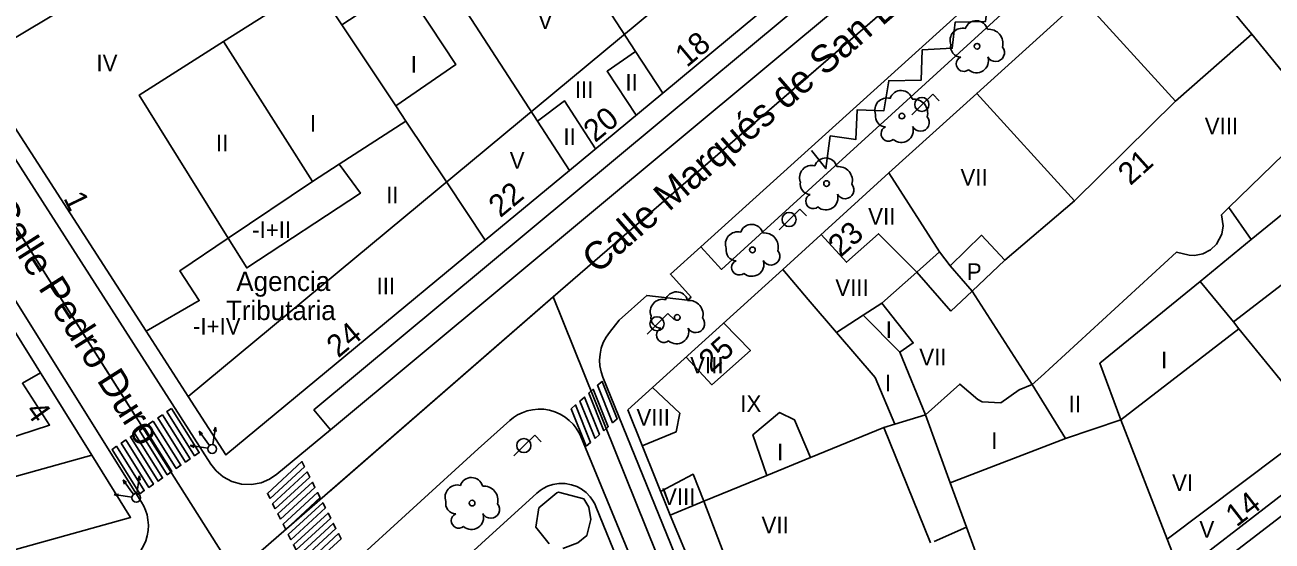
# Model space of a CAD drawing. Extents: x 282771 to 285132, y 4823109 to 4825496.
# Drawn here: x 284493.3 to 284605.6, y 4824470.5 to 4824517 of the extents above; entities that cross this region are included whole.
import ezdxf

# ---------------------------------------------------------------- set-up
doc = ezdxf.new("R2010")
doc.units = 0
for name, color, linetype in [('ACERA-BORDILLO', 7, 'Continuous'), ('ACERA-INTERIOR', 7, 'Continuous'), ('ARBOL', 7, 'Continuous'), ('CALLE-EJE', 7, 'Continuous'), ('CALLE-TEXTO', 7, 'Continuous'), ('CARGA_DESCARGA', 7, 'Continuous'), ('EDIFICIO', 7, 'Continuous'), ('FAROLA', 7, 'Continuous'), ('INTERIOR-EDIFICIO', 7, 'Continuous'), ('MEDIANERA', 7, 'Continuous'), ('NUM-LOCAL', 7, 'Continuous'), ('NUM-PORTAL', 7, 'Continuous'), ('PASO-PEATONES', 7, 'Continuous'), ('SEMAFORO', 7, 'Continuous'), ('SENAL-VIARIA', 7, 'Continuous'), ('TXT-ALTURA-EDIFICIO', 7, 'Continuous'), ('TXT-EDIFICIOS', 7, 'Continuous')]:
    doc.layers.add(name, color=color, linetype=linetype)

msp = doc.modelspace()

# ---------------------------------------------------------------- linework, layer by layer
at = {"layer": 'ACERA-BORDILLO'}
for points in [[(284598.87, 4824550.65), (284599.27, 4824550.05), (284599.57, 4824549.34), (284599.74, 4824548.56), (284599.75, 4824547.74), (284599.58, 4824546.94), (284599.27, 4824546.2), (284598.84, 4824545.57), (284598.32, 4824545.05), (284594.62, 4824541.97), (284593.14, 4824543.75), (284519.34, 4824482.3), (284520.82, 4824480.52), (284515.99, 4824476.5), (284515.35, 4824476.06), (284514.58, 4824475.74), (284513.72, 4824475.58), (284512.82, 4824475.62), (284511.96, 4824475.85), (284511.18, 4824476.26), (284510.55, 4824476.8), (284510.06, 4824477.41), (284488.67, 4824510.76)], [(284571.34, 4824421.33), (284545.35, 4824485.25), (284545.19, 4824485.74), (284545.09, 4824486.26), (284545.05, 4824486.79), (284545.1, 4824487.33), (284545.21, 4824487.86), (284545.39, 4824488.37), (284545.64, 4824488.84), (284545.94, 4824489.26), (284546.82, 4824490.37), (284549.31, 4824492.61), (284552.98, 4824492.17), (284553.3, 4824492.46), (284551.43, 4824494.53), (284554.17, 4824497), (284556.03, 4824494.95), (284598.89, 4824534.06)], [(284482.74, 4824507.66), (284503.83, 4824474), (284504.02, 4824473.64), (284504.19, 4824473.26), (284504.32, 4824472.84), (284504.4, 4824472.39), (284504.44, 4824471.93), (284504.42, 4824471.45), (284504.34, 4824470.97), (284504.2, 4824470.5), (284504, 4824470.06), (284503.76, 4824469.64), (284503.47, 4824469.26), (284503.14, 4824468.92), (284502.78, 4824468.68), (284483.1, 4824463.67)], [(284636.87, 4824496.13), (284600.46, 4824468.13)], [(284522.43, 4824468.1), (284534.14, 4824478.79), (284536.99, 4824481.35), (284537.31, 4824481.61), (284537.68, 4824481.85), (284538.09, 4824482.05), (284538.54, 4824482.21), (284539.02, 4824482.32), (284539.53, 4824482.37), (284540.04, 4824482.36), (284540.55, 4824482.27), (284541.04, 4824482.13), (284541.51, 4824481.92), (284541.95, 4824481.66), (284542.33, 4824481.35), (284542.67, 4824481.01), (284542.95, 4824480.65), (284543.18, 4824480.28), (284543.36, 4824479.9), (284564.58, 4824428.41)]]:
    msp.add_lwpolyline(points, dxfattribs=at)
at = {"layer": 'ACERA-INTERIOR'}
msp.add_lwpolyline([(284588.46, 4824519.38), (284579.02, 4824510.81)], dxfattribs=at)
at = {"layer": 'ARBOL'}
for centre in [(284579.04, 4824515.05), (284572.27, 4824508.77), (284565.49, 4824502.69), (284558.82, 4824496.71), (284552.05, 4824490.63), (284533.58, 4824473.91)]:
    msp.add_circle(centre, 0.255, dxfattribs=at)
for centre, radius, start, end in [((284577.71, 4824515.58), 1.1, 75.4318, 200.5561), ((284578.97, 4824516.31), 1.04, 15.6423, 161.3843), ((284580.1, 4824515.31), 1.27, 345.0327, 95.7993), ((284577.6, 4824515.01), 0.935, 168.599, 268.1324), ((284580.71, 4824514.48), 0.797, 208.9625, 38.991), ((284577.84, 4824513.46), 0.672, 113.7367, 309.4725), ((284578.98, 4824513.76), 1.09, 228.9545, 17.928), ((284572.2, 4824510.03), 1.04, 15.6423, 161.3843), ((284570.94, 4824509.3), 1.1, 75.4318, 200.5561), ((284573.33, 4824509.03), 1.27, 345.0327, 95.7993), ((284570.83, 4824508.73), 0.935, 168.599, 268.1324), ((284571.07, 4824507.18), 0.672, 113.7367, 309.4725), ((284572.21, 4824507.48), 1.09, 228.9545, 17.928), ((284573.94, 4824508.2), 0.797, 208.9625, 38.991), ((284564.16, 4824503.22), 1.1, 75.4318, 200.5561), ((284565.42, 4824503.95), 1.04, 15.6423, 161.3843), ((284566.55, 4824502.95), 1.27, 345.0327, 95.7993), ((284564.05, 4824502.65), 0.935, 168.599, 268.1324), ((284567.16, 4824502.12), 0.797, 208.9625, 38.991), ((284564.29, 4824501.1), 0.672, 113.7367, 309.4725), ((284565.43, 4824501.4), 1.09, 228.9545, 17.928), ((284558.75, 4824497.97), 1.04, 15.6423, 161.3843), ((284557.49, 4824497.24), 1.1, 75.4318, 200.5561), ((284559.88, 4824496.97), 1.27, 345.0327, 95.7993), ((284557.38, 4824496.67), 0.935, 168.599, 268.1324), ((284560.49, 4824496.14), 0.797, 208.9625, 38.991), ((284557.62, 4824495.12), 0.672, 113.7367, 309.4725), ((284558.76, 4824495.42), 1.09, 228.9545, 17.928), ((284550.72, 4824491.16), 1.1, 75.4318, 200.5561), ((284551.98, 4824491.89), 1.04, 15.6423, 161.3843), ((284553.11, 4824490.89), 1.27, 345.0327, 95.7993), ((284550.61, 4824490.59), 0.935, 168.599, 268.1324), ((284551.99, 4824489.34), 1.09, 228.9545, 17.928), ((284553.72, 4824490.06), 0.797, 208.9625, 38.991), ((284550.85, 4824489.04), 0.672, 113.7367, 309.4725), ((284533.51, 4824475.17), 1.04, 15.6423, 161.3843), ((284532.25, 4824474.44), 1.1, 75.4318, 200.5561), ((284534.64, 4824474.17), 1.27, 345.0327, 95.7993), ((284532.14, 4824473.87), 0.935, 168.599, 268.1324), ((284532.38, 4824472.32), 0.672, 113.7367, 309.4725), ((284533.52, 4824472.62), 1.09, 228.9545, 17.928), ((284535.25, 4824473.34), 0.797, 208.9625, 38.991)]:
    msp.add_arc(centre, radius, start, end, dxfattribs=at)
at = {"layer": 'CALLE-EJE'}
for points in [[(284540.88, 4824492.49), (284604.97, 4824547.95)], [(284512.26, 4824467.57), (284481.34, 4824516.35)], [(284512.26, 4824467.57), (284540.88, 4824492.49)], [(284568.84, 4824422.98), (284540.88, 4824492.49)]]:
    msp.add_lwpolyline(points, dxfattribs=at)
at = {"layer": 'CARGA_DESCARGA'}
msp.add_lwpolyline([(284564.14, 4824505.65), (284565.44, 4824504.03), (284565.83, 4824506.98), (284568.14, 4824506.66), (284568.24, 4824509.32), (284570.66, 4824509.25), (284571.09, 4824511.95), (284574, 4824511.99), (284574.11, 4824514.73), (284576.81, 4824514.87), (284577.06, 4824517.21), (284579.8, 4824517.28), (284580.12, 4824519.99), (284582.93, 4824519.99), (284582.97, 4824522.58), (284585.56, 4824522.54), (284585.96, 4824525.39), (284588.73, 4824525.5), (284588.87, 4824527.91), (284591.25, 4824527.98), (284591.75, 4824530.65), (284594.56, 4824530.65), (284594.81, 4824533.38), (284597.55, 4824533.46)], dxfattribs=at)
at = {"layer": 'EDIFICIO'}
for points in [[(284490.35, 4824514.59), (284514.01, 4824528.74), (284522.73, 4824533.97), (284522.79, 4824534.01), (284531.64, 4824540.03), (284539.93, 4824545.7), (284553.91, 4824554.9), (284566.33, 4824563.7), (284576.76, 4824571.11), (284580.53, 4824570.64), (284593.25, 4824555.22), (284597.17, 4824550.48), (284597.31, 4824550.23), (284597.33, 4824550.09), (284597.3, 4824549.83), (284597.25, 4824549.71), (284597.1, 4824549.51), (284592.05, 4824545.07), (284584.83, 4824539.09), (284571.31, 4824527.88), (284558.16, 4824516.98), (284550.75, 4824510.83), (284542.35, 4824503.87)], [(284547.6, 4824482.31), (284561.55, 4824494.96), (284571.11, 4824503.64), (284579.02, 4824510.81), (284587.8, 4824501.13), (284596.92, 4824510.12), (284588.46, 4824519.38), (284595.77, 4824525.92), (284606.26, 4824535.32), (284609.01, 4824535.1)], [(284609.01, 4824535.1), (284615.32, 4824527.33), (284620.98, 4824520.22), (284626.54, 4824513.26), (284637.85, 4824498.81), (284625.06, 4824488.96), (284611.59, 4824478.58), (284598.21, 4824468.27), (284598.36, 4824467.91), (284600.59, 4824462.5), (284603.05, 4824456.54), (284608.61, 4824443.06), (284599.55, 4824439.38), (284589.21, 4824435.18), (284579.4, 4824431.2), (284572.58, 4824428.43), (284569.03, 4824430), (284559.46, 4824453.54), (284555.93, 4824461.97), (284551.41, 4824472.82), (284547.6, 4824482.31)], [(284542.35, 4824503.87), (284534.77, 4824497.58), (284511.42, 4824478.25), (284508.02, 4824483.52), (284504.23, 4824489.4), (284489.72, 4824511.89)], [(284491.74, 4824490.41), (284499.34, 4824478.22), (284502.84, 4824472.61), (284473.28, 4824464.37)], [(284524.78, 4824461.5), (284539.4, 4824474.81), (284539.7, 4824475.05), (284539.98, 4824475.23), (284540.38, 4824475.43), (284540.86, 4824475.59), (284541.39, 4824475.67), (284541.95, 4824475.67), (284542.53, 4824475.56), (284543.02, 4824475.39), (284543.39, 4824475.18), (284543.84, 4824474.85), (284544.21, 4824474.47), (284544.43, 4824474.17), (284544.62, 4824473.85), (284544.73, 4824473.61), (284551.48, 4824457.02)]]:
    msp.add_lwpolyline(points, dxfattribs=at)
at = {"layer": 'FAROLA'}
for p, q in [((284575.05, 4824510.74), (284574.11, 4824509.81)), ((284575.64, 4824510.15), (284575.05, 4824510.74)), ((284574.11, 4824509.81), (284573.18, 4824508.87)), ((284563.1, 4824500.38), (284562.16, 4824499.45)), ((284563.69, 4824499.79), (284563.1, 4824500.38)), ((284562.16, 4824499.45), (284561.23, 4824498.51)), ((284551.21, 4824490.99), (284550.27, 4824490.06)), ((284551.8, 4824490.4), (284551.21, 4824490.99)), ((284550.27, 4824490.06), (284549.34, 4824489.12)), ((284539.22, 4824480.02), (284538.28, 4824479.09)), ((284539.81, 4824479.43), (284539.22, 4824480.02)), ((284538.28, 4824479.09), (284537.35, 4824478.15))]:
    msp.add_line(p, q, dxfattribs=at)
for centre in [(284574.07, 4824509.81), (284562.12, 4824499.45), (284550.23, 4824490.06), (284538.24, 4824479.09)]:
    msp.add_circle(centre, 0.637, dxfattribs=at)
at = {"layer": 'INTERIOR-EDIFICIO'}
for points in [[(284521.62, 4824504.42), (284523.53, 4824501.81), (284513.3, 4824495.09), (284511.63, 4824497.76), (284503.61, 4824510.65), (284511.21, 4824515.47), (284519.39, 4824520.67), (284521.85, 4824516.97), (284527.37, 4824520.62), (284532.12, 4824513.42), (284526.71, 4824509.69), (284527.62, 4824508.31), (284521.62, 4824504.42)], [(284609.59, 4824508.19), (284601.72, 4824500.53), (284601.04, 4824499.87), (284601.2, 4824498.87), (284601.07, 4824498.13), (284600.59, 4824497.24), (284600.05, 4824496.71), (284599.37, 4824496.37), (284598.63, 4824496.22), (284598.13, 4824496.24), (284596.99, 4824496.5), (284584.77, 4824485.27), (284584.01, 4824484.58), (284582.82, 4824484.11), (284581.18, 4824482.94), (284579.49, 4824483.04), (284579.11, 4824483.25), (284577.49, 4824484.62), (284574.4, 4824481.86), (284572.09, 4824487.5), (284573.29, 4824488.34), (284570.48, 4824491.91), (284568.79, 4824490.83), (284566.38, 4824489.28)], [(284584.31, 4824454.71), (284578.08, 4824471.74), (284576.63, 4824475.74), (284587.01, 4824479.72), (284592, 4824481.42), (284602.62, 4824489.61), (284602.12, 4824490.22), (284616.02, 4824500.92)], [(284576.67, 4824491.19), (284578.61, 4824493.01), (284581.55, 4824495.78), (284579.44, 4824498.03), (284576.63, 4824495.29), (284575.66, 4824496.55), (284573.63, 4824494.72), (284576.67, 4824491.19)], [(284566.38, 4824489.28), (284569.86, 4824485.23), (284571.63, 4824481.02), (284570.66, 4824480.72), (284574.86, 4824470.32)], [(284560.12, 4824476.39), (284564.06, 4824478.01), (284562.62, 4824481.4), (284561.27, 4824482.06), (284558.85, 4824480.05), (284560.12, 4824476.39)]]:
    msp.add_lwpolyline(points, dxfattribs=at)
at = {"layer": 'MEDIANERA'}
for points in [[(284508.02, 4824483.52), (284567.87, 4824533.23)], [(284603.77, 4824516.15), (284602.98, 4824517.11), (284597.98, 4824523.23), (284595.77, 4824525.92)], [(284532.75, 4824518.66), (284539.48, 4824508.3)], [(284545.7, 4824518.55), (284548.29, 4824514.59)], [(284521.85, 4824516.97), (284526.71, 4824509.69)], [(284596.92, 4824510.12), (284603.77, 4824516.15)], [(284609.31, 4824509.37), (284603.77, 4824516.15)], [(284519.22, 4824502.87), (284511.21, 4824515.47)], [(284548.34, 4824508.85), (284545.73, 4824512.8), (284548.29, 4824514.59)], [(284548.29, 4824514.59), (284550.75, 4824510.83)], [(284544.69, 4824505.82), (284541.89, 4824510.14), (284539.48, 4824508.3)], [(284534.77, 4824497.58), (284531.27, 4824502.83), (284527.62, 4824508.31)], [(284539.48, 4824508.3), (284542.35, 4824503.87)], [(284521.62, 4824504.42), (284519.22, 4824502.87)], [(284612.84, 4824505.05), (284603.73, 4824497.64)], [(284575.66, 4824496.55), (284571.11, 4824503.64)], [(284519.22, 4824502.87), (284511.63, 4824497.76), (284507.28, 4824494.83), (284509.01, 4824492.15), (284504.23, 4824489.4)], [(284581.55, 4824495.78), (284587.8, 4824501.13)], [(284601.72, 4824500.53), (284603.73, 4824497.64)], [(284570.48, 4824491.91), (284573.63, 4824494.72), (284570.17, 4824498.16), (284567.29, 4824495.6), (284565, 4824498.09)], [(284603.73, 4824497.64), (284599.14, 4824493.88)], [(284587.01, 4824479.72), (284584.01, 4824484.58), (284578.61, 4824493.01), (284576.63, 4824495.29)], [(284561.55, 4824494.96), (284563.85, 4824492.24), (284566.38, 4824489.28)], [(284596.17, 4824470.65), (284592, 4824481.42), (284590.09, 4824486.51), (284599.14, 4824493.88)], [(284599.14, 4824493.88), (284602.12, 4824490.22)], [(284568.79, 4824490.83), (284572.09, 4824487.5)], [(284552.86, 4824487.05), (284555.17, 4824484.57), (284558.64, 4824487.64), (284556.25, 4824490.1)], [(284602.62, 4824489.61), (284609.13, 4824481.61)], [(284487.14, 4824478.19), (284495.55, 4824480.93), (284493.1, 4824484.7), (284494.72, 4824485.63)], [(284548.89, 4824479.07), (284551.96, 4824480.33), (284552.28, 4824482.01), (284549.82, 4824484.31)], [(284576.63, 4824475.74), (284574.4, 4824481.86), (284571.63, 4824481.02)], [(284564.07, 4824477.97), (284564.06, 4824478.01), (284570.66, 4824480.72)], [(284596.17, 4824470.65), (284609.72, 4824480.88)], [(284350.51, 4824436.69), (284499.34, 4824478.22)], [(284550.54, 4824474.96), (284553.47, 4824476.5), (284554.45, 4824474.07)], [(284551.41, 4824472.82), (284554.45, 4824474.07), (284560.12, 4824476.39)], [(284541.74, 4824469.82), (284543.1, 4824470.32), (284543.91, 4824470.98), (284544.27, 4824472.44), (284544.09, 4824473.53), (284543.63, 4824474.29), (284541.35, 4824474.9), (284541.2, 4824474.82), (284539.58, 4824473.48), (284539.31, 4824471.75), (284540.52, 4824470.23)], [(284554.45, 4824474.07), (284558.61, 4824463.15)], [(284578.08, 4824471.74), (284575.18, 4824470.46)], [(284597.38, 4824467.51), (284596.17, 4824470.65)]]:
    msp.add_lwpolyline(points, dxfattribs=at)
at = {"layer": 'PASO-PEATONES'}
for points in [[(284545.44, 4824480.43), (284544.09, 4824483.81), (284544.48, 4824484.16), (284545.84, 4824480.78)], [(284546.23, 4824481.14), (284544.88, 4824484.52), (284545.28, 4824484.87), (284546.63, 4824481.49)], [(284544.65, 4824479.72), (284543.29, 4824483.1), (284543.69, 4824483.46), (284545.04, 4824480.08)], [(284505.7, 4824481.87), (284508.19, 4824477.89), (284507.78, 4824477.6), (284505.29, 4824481.59)], [(284506.52, 4824482.44), (284509.01, 4824478.46), (284508.6, 4824478.17), (284506.11, 4824482.16)], [(284543.85, 4824479.02), (284542.5, 4824482.4), (284542.9, 4824482.75), (284544.25, 4824479.37)], [(284504.05, 4824480.73), (284506.54, 4824476.75), (284506.13, 4824476.46), (284503.64, 4824480.45)], [(284504.88, 4824481.3), (284507.36, 4824477.32), (284506.95, 4824477.03), (284504.46, 4824481.02)], [(284502.41, 4824479.59), (284504.89, 4824475.61), (284504.48, 4824475.32), (284501.99, 4824479.31)], [(284503.23, 4824480.16), (284505.72, 4824476.18), (284505.31, 4824475.89), (284502.82, 4824479.88)], [(284501.58, 4824479.02), (284504.07, 4824475.04), (284503.66, 4824474.75), (284501.17, 4824478.74)], [(284515.39, 4824474.32), (284515.15, 4824474.78), (284518.26, 4824477.64), (284518.49, 4824477.18)], [(284515.86, 4824473.39), (284515.62, 4824473.85), (284518.73, 4824476.71), (284518.96, 4824476.25)], [(284516.33, 4824472.46), (284516.09, 4824472.93), (284519.2, 4824475.79), (284519.43, 4824475.32)], [(284516.8, 4824471.54), (284516.56, 4824472), (284519.67, 4824474.86), (284519.9, 4824474.4)], [(284517.27, 4824470.61), (284517.03, 4824471.07), (284520.14, 4824473.94), (284520.38, 4824473.47)], [(284517.74, 4824469.69), (284517.5, 4824470.15), (284520.61, 4824473.01), (284520.85, 4824472.55)], [(284518.21, 4824468.76), (284517.98, 4824469.22), (284521.08, 4824472.08), (284521.32, 4824471.62)], [(284518.68, 4824467.83), (284518.45, 4824468.3), (284521.55, 4824471.16), (284521.79, 4824470.69)]]:
    msp.add_lwpolyline(points, close=True, dxfattribs=at)
at = {"layer": 'SEMAFORO'}
for p, q in [((284510.3, 4824479.57), (284510.48, 4824480.76)), ((284510.33, 4824480.4), (284510.48, 4824480.76)), ((284510.53, 4824480.37), (284510.48, 4824480.76)), ((284509.71, 4824479.42), (284509, 4824480.39)), ((284509.14, 4824480.01), (284509, 4824480.39)), ((284509.32, 4824480.15), (284509, 4824480.39)), ((284510.24, 4824479.18), (284510.3, 4824479.57)), ((284508.21, 4824479.08), (284508.6, 4824479.12)), ((284508.21, 4824479.08), (284509.39, 4824478.9)), ((284508.57, 4824478.92), (284508.21, 4824479.08)), ((284509.39, 4824478.9), (284509.79, 4824478.84)), ((284509.95, 4824479.1), (284509.71, 4824479.42)), ((284503.46, 4824475.17), (284503.64, 4824476.36)), ((284503.49, 4824476), (284503.64, 4824476.36)), ((284503.69, 4824475.97), (284503.64, 4824476.36)), ((284502.87, 4824475.02), (284502.16, 4824475.99)), ((284502.3, 4824475.61), (284502.16, 4824475.99)), ((284502.48, 4824475.75), (284502.16, 4824475.99)), ((284503.4, 4824474.78), (284503.46, 4824475.17)), ((284501.37, 4824474.68), (284501.76, 4824474.72)), ((284501.37, 4824474.68), (284502.55, 4824474.5)), ((284501.73, 4824474.52), (284501.37, 4824474.68)), ((284502.55, 4824474.5), (284502.95, 4824474.44)), ((284503.11, 4824474.7), (284502.87, 4824475.02))]:
    msp.add_line(p, q, dxfattribs=at)
for centre in [(284510.18, 4824478.78), (284503.34, 4824474.38)]:
    msp.add_circle(centre, 0.4, dxfattribs=at)
at = {"layer": 'SENAL-VIARIA'}
msp.add_line((284520.82, 4824480.52), (284594.62, 4824541.97), dxfattribs=at)
for points in [[(284520.7, 4824474.92), (284541.55, 4824493.07), (284597.1, 4824541.11)], [(284599.05, 4824537.58), (284554.17, 4824497)], [(284489.15, 4824504.02), (284503.26, 4824481.76)]]:
    msp.add_lwpolyline(points, dxfattribs=at)

# ---------------------------------------------------------------- texts
at = {"layer": 'CALLE-TEXTO'}
for s, rotation, p in [('Calle Marqués de San Esteban', 41.0401, (284544.85, 4824494.49)), ('Calle Pedro Duro', 302.3759, (284489.89, 4824500.52))]:
    msp.add_text(s, height=2.5, rotation=rotation, dxfattribs=at).set_placement(p)
at = {"layer": 'NUM-LOCAL'}
msp.add_text('4', height=2, rotation=305.56, dxfattribs=at).set_placement((284493.3, 4824482.2))
at = {"layer": 'NUM-PORTAL'}
for s, rotation, p in [('18', 39.89, (284552.91, 4824513.09)), ('20', 39.89, (284544.66, 4824506.32)), ('21', 41.78, (284592.84, 4824502.45)), ('22', 39.89, (284536.12, 4824499.55)), ('1', 295.92, (284496.76, 4824501.38)), ('23', 41.78, (284566.75, 4824495.98)), ('24', 39.89, (284521.53, 4824486.93)), ('25', 41.78, (284555.1, 4824485.62)), ('14', 37.74, (284602.4, 4824471.7))]:
    msp.add_text(s, height=2, rotation=rotation, dxfattribs=at).set_placement(p)
at = {"layer": 'TXT-ALTURA-EDIFICIO'}
for s, p in [('V', (284539.5, 4824516.6)), ('IV', (284499.76, 4824512.8)), ('I', (284528.06, 4824512.68)), ('II', (284547.38, 4824511.05)), ('III', (284542.83, 4824510.38)), ('I', (284518.99, 4824507.35)), ('II', (284541.8, 4824506.15)), ('VIII', (284599.54, 4824507.12)), ('II', (284510.52, 4824505.58)), ('V', (284536.97, 4824504.03)), ('VII', (284577.55, 4824502.51)), ('II', (284525.84, 4824500.92)), ('VII', (284569.24, 4824498.98)), ('-I+II', (284513.78, 4824497.77)), ('P', (284578.12, 4824494)), ('III', (284524.98, 4824492.7)), ('VIII', (284566.28, 4824492.57)), ('-I+IV', (284508.45, 4824489.09)), ('I', (284570.82, 4824488.78)), ('VII', (284573.84, 4824486.31)), ('I', (284595.61, 4824486.04)), ('VIII', (284553.21, 4824485.58)), ('I', (284570.75, 4824483.97)), ('IX', (284557.73, 4824482.11)), ('II', (284587.29, 4824482.09)), ('VIII', (284548.38, 4824480.88)), ('I', (284580.31, 4824478.77)), ('I', (284561.04, 4824477.77)), ('VI', (284596.6, 4824474.99)), ('VIII', (284550.68, 4824473.74)), ('VII', (284559.64, 4824471.18)), ('V', (284599.06, 4824470.78))]:
    msp.add_text(s, height=1.5, rotation=0, dxfattribs=at).set_placement(p)
at = {"layer": 'TXT-EDIFICIOS'}
for s, p in [('Agencia ', (284512.35, 4824493.01)), ('Tributaria', (284511.42, 4824490.39))]:
    msp.add_text(s, height=1.75, dxfattribs=at).set_placement(p)

doc.saveas('drawing.dxf')
